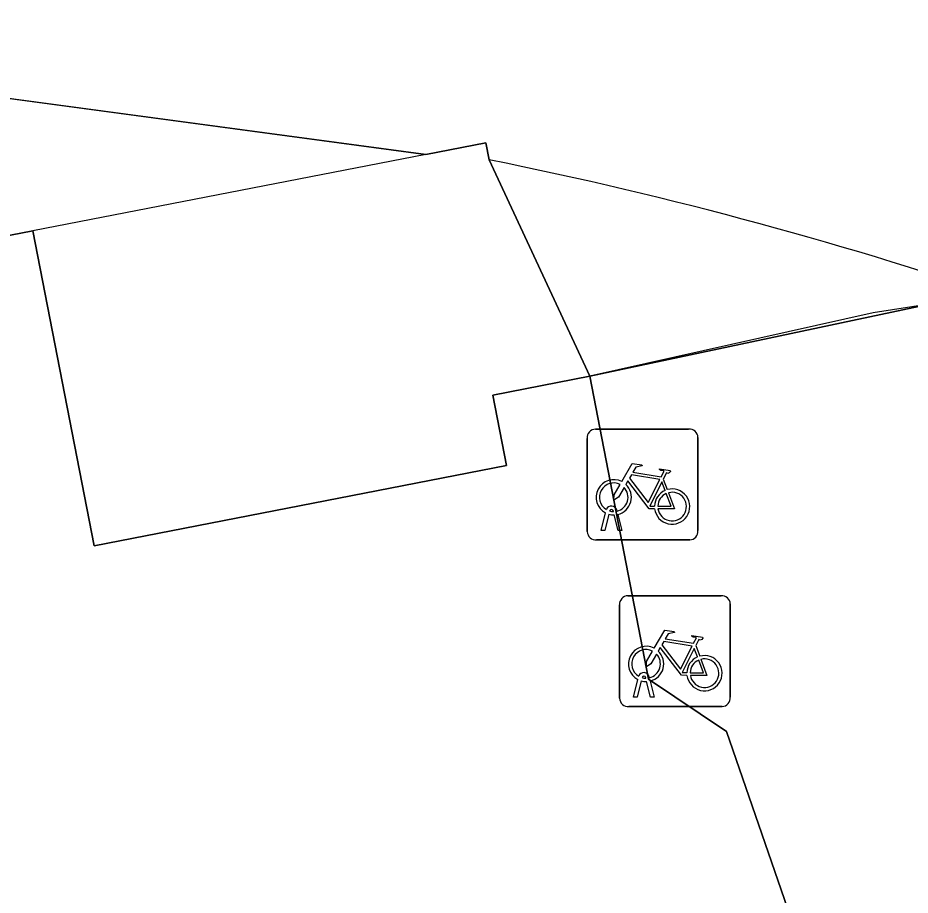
# Model space of a CAD drawing. Extents: x 160377 to 161131, y 383938 to 384853.
# Drawn here: x 160839.37 to 160847.42, y 384811.84 to 384819.75 of the extents above; entities that cross this region are included whole.
import ezdxf

# ---------------------------------------------------------------- set-up
doc = ezdxf.new("R2010")
doc.units = 0
for name, color, linetype in [('IMGEO_Erf', 7, 'Continuous'), ('IMGEO_Fietsenrek', 7, 'Continuous'), ('IMGEO_Pand', 7, 'Continuous'), ('IMGEO_Pand_overbouw', 7, 'Continuous'), ('IMGEO_Voetpad_open', 7, 'Continuous')]:
    doc.layers.add(name, color=color, linetype=linetype)

msp = doc.modelspace()

# ---------------------------------------------------------------- linework, layer by layer
at = {"layer": 'IMGEO_Erf'}
msp.add_lwpolyline([(160843.625, 384818.467), (160843.595, 384818.621), (160843.055, 384818.516), (160836.023, 384819.459), (160828.762, 384819.673), (160829.579, 384815.47), (160833.283, 384816.191), (160833.188, 384816.68), (160833.589, 384816.759), (160833.499, 384817.226), (160838.826, 384818.262), (160838.932, 384817.715), (160839.509, 384817.827), (160840.062, 384814.986), (160843.784, 384815.71), (160843.66, 384816.346), (160844.534, 384816.516)], close=True, dxfattribs=at)
at = {"layer": 'IMGEO_Fietsenrek'}
for p, q in [((160844.5849, 384816.0395), (160845.4258, 384816.0395)), ((160845.4258, 384816.0395), (160844.5849, 384816.0395)), ((160844.5105, 384815.1149), (160844.5105, 384815.9558)), ((160844.5105, 384815.9558), (160844.5105, 384815.1149)), ((160845.5095, 384815.9651), (160845.5095, 384815.1242)), ((160845.5095, 384815.1242), (160845.5095, 384815.9651)), ((160845.1972, 384815.5892), (160845.2335, 384815.494)), ((160844.6375, 384815.1243), (160844.6758, 384815.2843)), ((160844.7062, 384815.2721), (160844.6709, 384815.1243)), ((160844.7479, 384815.2959), (160844.7469, 384815.3002)), ((160844.789, 384815.1243), (160844.7551, 384815.266)), ((160844.7786, 384815.3074), (160844.7804, 384815.2995)), ((160844.7874, 384815.2703), (160844.8224, 384815.1243)), ((160844.6709, 384815.1243), (160844.6375, 384815.1243)), ((160844.8224, 384815.1243), (160844.789, 384815.1243)), ((160845.4351, 384815.0405), (160844.5942, 384815.0405)), ((160844.5942, 384815.0405), (160845.4351, 384815.0405)), ((160844.8769, 384814.5375), (160845.7178, 384814.5375)), ((160845.7178, 384814.5375), (160844.8769, 384814.5375)), ((160844.8025, 384813.6129), (160844.8025, 384814.4538)), ((160844.8025, 384814.4538), (160844.8025, 384813.6129)), ((160845.8015, 384814.4631), (160845.8015, 384813.6222)), ((160845.8015, 384813.6222), (160845.8015, 384814.4631)), ((160845.4892, 384814.0872), (160845.5255, 384813.992)), ((160845.0399, 384813.7939), (160845.0389, 384813.7982)), ((160845.0706, 384813.8054), (160845.0724, 384813.7975)), ((160844.9295, 384813.6223), (160844.9678, 384813.7823)), ((160844.9982, 384813.7701), (160844.9629, 384813.6223)), ((160845.081, 384813.6223), (160845.0471, 384813.764)), ((160845.0794, 384813.7683), (160845.1144, 384813.6223)), ((160844.9629, 384813.6223), (160844.9295, 384813.6223)), ((160845.1144, 384813.6223), (160845.081, 384813.6223)), ((160845.7271, 384813.5385), (160844.8862, 384813.5385)), ((160844.8862, 384813.5385), (160845.7271, 384813.5385))]:
    msp.add_line(p, q, dxfattribs=at)
for points in [[(160844.8231, 384815.5662), (160844.9178, 384815.7297), (160845.004, 384815.7159), (160845.0057, 384815.7072), (160844.9496, 384815.6963), (160844.9234, 384815.651), (160845.1786, 384815.6102)], [(160845.1786, 384815.6102), (160845.2036, 384815.659), (160845.1985, 384815.663), (160845.1753, 384815.6667), (160845.1626, 384815.6742), (160845.1616, 384815.6773), (160845.1638, 384815.6819), (160845.2586, 384815.6668), (160845.2609, 384815.6565), (160845.2515, 384815.6441), (160845.2391, 384815.6377), (160845.2246, 384815.6439), (160845.1972, 384815.5892)], [(160845.1188, 384815.3215), (160845.0691, 384815.3216), (160844.8784, 384815.5733), (160844.8594, 384815.5405)], [(160845.1657, 384815.585), (160844.9089, 384815.626), (160844.8922, 384815.5972), (160845.0592, 384815.3769), (160845.1657, 384815.585)], [(160844.8438, 384815.5137), (160844.7922, 384815.4245), (160844.7523, 384815.3985), (160844.7535, 384815.446), (160844.808, 384815.5402)], [(160845.2137, 384815.487), (160845.1844, 384815.5638), (160845.075, 384815.3457), (160845.1177, 384815.3456)], [(160845.1477, 384815.3455), (160845.2676, 384815.3453), (160845.2244, 384815.4589)], [(160845.2442, 384815.4658), (160845.2992, 384815.3212), (160845.1491, 384815.3215)], [(160845.1151, 384814.0642), (160845.2098, 384814.2277), (160845.296, 384814.2139), (160845.2977, 384814.2052), (160845.2416, 384814.1943), (160845.2154, 384814.149), (160845.4706, 384814.1082)], [(160845.4577, 384814.083), (160845.2009, 384814.124), (160845.1842, 384814.0952), (160845.3512, 384813.8749), (160845.4577, 384814.083)], [(160845.4706, 384814.1082), (160845.4956, 384814.157), (160845.4905, 384814.161), (160845.4673, 384814.1647), (160845.4546, 384814.1722), (160845.4536, 384814.1753), (160845.4558, 384814.1799), (160845.5506, 384814.1648), (160845.5529, 384814.1545), (160845.5435, 384814.1421), (160845.5311, 384814.1357), (160845.5166, 384814.1419), (160845.4892, 384814.0872)], [(160845.4108, 384813.8195), (160845.3611, 384813.8196), (160845.1704, 384814.0713), (160845.1514, 384814.0385)], [(160845.5057, 384813.985), (160845.4764, 384814.0618), (160845.367, 384813.8437), (160845.4097, 384813.8436)], [(160845.1358, 384814.0117), (160845.0842, 384813.9225), (160845.0443, 384813.8965), (160845.0455, 384813.944), (160845.1, 384814.0382)], [(160845.5362, 384813.9638), (160845.5912, 384813.8192), (160845.4411, 384813.8195)], [(160845.4397, 384813.8435), (160845.5596, 384813.8433), (160845.5164, 384813.9569)]]:
    msp.add_lwpolyline(points, dxfattribs=at)
for centre, radius, start, end in [((160844.5882, 384815.9616), 0.0779, 92.4484, 184.28452), ((160844.5882, 384815.9616), 0.0779, 92.4484, 184.28452), ((160845.4316, 384815.9618), 0.0779, 2.4484, 94.28452), ((160845.4316, 384815.9618), 0.0779, 2.4484, 94.28452), ((160844.7501, 384815.4249), 0.159, 62.67661, 242.13685), ((160844.7501, 384815.4249), 0.129, 63.31916, 238.90302), ((160844.7501, 384815.4249), 0.129, 283.60429, 43.43025), ((160844.7501, 384815.4249), 0.159, 283.5766, 46.60424), ((160845.2767, 384815.3409), 0.159, 187.0065, 105.77075), ((160845.2767, 384815.3409), 0.159, 113.3408, 178.32165), ((160845.2767, 384815.3409), 0.129, 113.92302, 177.95563), ((160845.2767, 384815.3409), 0.129, 188.67146, 104.58832), ((160844.7299, 384815.2963), 0.0499, 12.8025, 158.69338), ((160844.7501, 384815.4249), 0.159, 253.99666, 271.78671), ((160844.7299, 384815.2963), 0.0174, 12.8025, 163.45023), ((160844.7501, 384815.4249), 0.129, 253.41502, 269.02044), ((160844.5884, 384815.1182), 0.0779, 182.4484, 274.28452), ((160844.5884, 384815.1182), 0.0779, 182.4484, 274.28452), ((160845.4318, 384815.1184), 0.0779, 272.4484, 4.28452), ((160845.4318, 384815.1184), 0.0779, 272.4484, 4.28452), ((160844.8802, 384814.4596), 0.0779, 92.4484, 184.28452), ((160844.8802, 384814.4596), 0.0779, 92.4484, 184.28452), ((160845.7236, 384814.4598), 0.0779, 2.4484, 94.28452), ((160845.7236, 384814.4598), 0.0779, 2.4484, 94.28452), ((160845.0421, 384813.9229), 0.159, 62.67661, 242.13685), ((160845.0421, 384813.9229), 0.129, 63.31916, 238.90302), ((160845.0421, 384813.9229), 0.129, 283.60429, 43.43025), ((160845.0421, 384813.9229), 0.159, 283.5766, 46.60424), ((160845.5687, 384813.8389), 0.159, 113.3408, 178.32165), ((160845.5687, 384813.8389), 0.159, 187.0065, 105.77075), ((160845.5687, 384813.8389), 0.129, 188.67146, 104.58832), ((160845.5687, 384813.8389), 0.129, 113.92302, 177.95563), ((160845.0219, 384813.7943), 0.0499, 12.8025, 158.69338), ((160845.0219, 384813.7943), 0.0174, 12.8025, 163.45023), ((160845.0421, 384813.9229), 0.129, 253.41502, 269.02044), ((160845.0421, 384813.9229), 0.159, 253.99666, 271.78671), ((160844.8804, 384813.6162), 0.0779, 182.4484, 274.28452), ((160844.8804, 384813.6162), 0.0779, 182.4484, 274.28452), ((160845.7238, 384813.6164), 0.0779, 272.4484, 4.28452), ((160845.7238, 384813.6164), 0.0779, 272.4484, 4.28452)]:
    msp.add_arc(centre, radius, start, end, dxfattribs=at)
at = {"layer": 'IMGEO_Pand'}
msp.add_lwpolyline([(160831.831, 384800.571), (160841.943, 384802.54), (160842.202, 384801.21), (160844.716, 384802.258), (160849.33, 384804.182), (160847.646, 384808.676), (160847.147, 384808.478), (160845.885, 384809.93), (160846.784, 384810.371), (160845.768, 384813.312), (160845.065, 384813.786), (160844.534, 384816.516), (160843.66, 384816.346), (160843.784, 384815.71), (160840.062, 384814.986), (160839.509, 384817.827), (160838.932, 384817.715), (160838.826, 384818.262), (160833.499, 384817.226), (160833.589, 384816.759), (160833.188, 384816.68), (160833.283, 384816.191), (160829.579, 384815.47)], dxfattribs=at)
at = {"layer": 'IMGEO_Pand_overbouw'}
for points in [[(160839.509, 384817.827), (160840.062, 384814.986), (160843.784, 384815.71), (160843.66, 384816.346), (160844.534, 384816.516), (160843.625, 384818.467), (160843.595, 384818.621), (160843.055, 384818.516)], [(160849.33, 384804.182), (160856.936, 384807.449), (160857.683, 384807.769), (160857.443, 384808.329), (160855.689, 384812.566), (160855.478, 384813.074), (160854.992, 384813.327), (160851.771, 384815.004), (160851.285, 384815.256), (160848.064, 384816.934), (160847.614, 384817.168), (160847.091, 384817.088), (160844.534, 384816.516), (160845.065, 384813.786), (160845.768, 384813.312), (160846.784, 384810.371), (160845.885, 384809.93), (160847.147, 384808.478), (160847.646, 384808.676)]]:
    msp.add_lwpolyline(points, close=True, dxfattribs=at)
at = {"layer": 'IMGEO_Voetpad_open'}
for points in [[(160743.83, 384808.209), (160743.867, 384807.97), (160744.007, 384807.202), (160746.454, 384807.632), (160745.8, 384810.877), (160752.223, 384812.191), (160758.73, 384813.523), (160758.766, 384813.349), (160771.714, 384815.811), (160778.482, 384816.934), (160783.018, 384817.545), (160789.334, 384818.35), (160794.404, 384818.834), (160809.384, 384819.592), (160813.53, 384819.747), (160828.762, 384819.673), (160836.023, 384819.459), (160843.055, 384818.516), (160843.595, 384818.621), (160843.625, 384818.467)], [(160843.625, 384818.467), (160844.534, 384816.516), (160847.614, 384817.168), (160851.285, 384815.256), (160855.478, 384813.074), (160857.683, 384807.769), (160861.248, 384807.613)]]:
    msp.add_lwpolyline(points, dxfattribs=at)
msp.add_lwpolyline([(160857.683, 384807.769), (160855.478, 384813.074), (160851.285, 384815.256), (160847.614, 384817.168), (160844.534, 384816.516), (160845.065, 384813.786), (160845.768, 384813.312), (160846.784, 384810.371), (160845.885, 384809.93), (160847.147, 384808.478), (160847.646, 384808.676), (160849.33, 384804.182)], close=True, dxfattribs=at)
msp.add_arc((160836.2012, 384781.538), 37.6678, 63.41758, 78.63345, dxfattribs=at)
msp.add_arc((160836.2012, 384781.538), 37.6678, 63.41758, 78.63345, dxfattribs=at)

doc.saveas('drawing.dxf')
